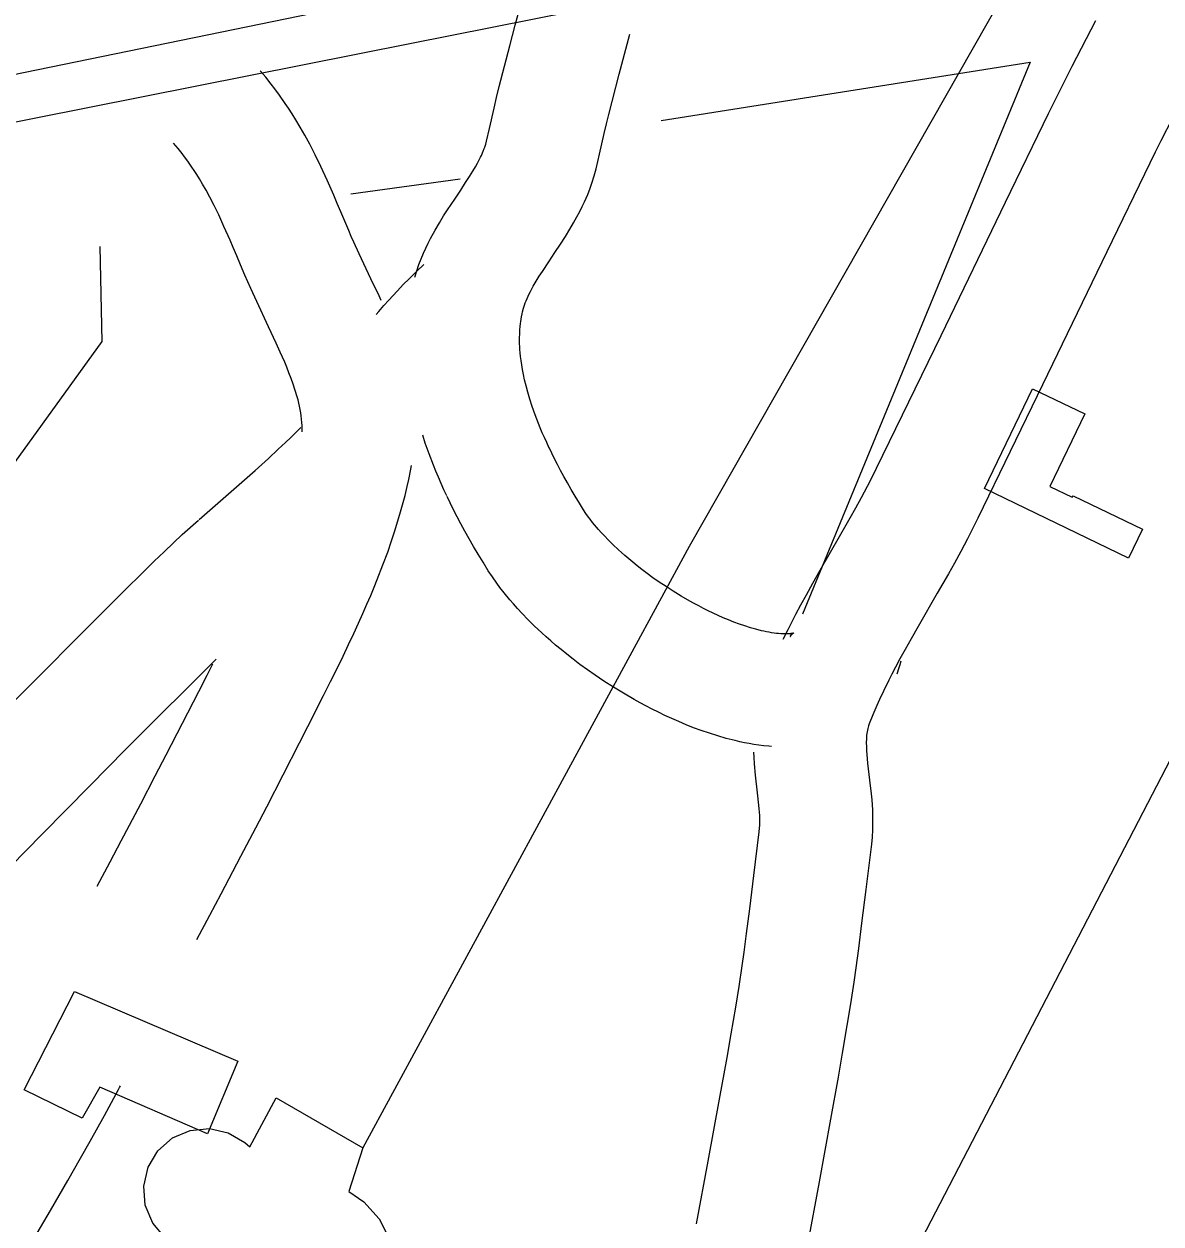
# Model space of a CAD drawing. Extents: x 3146026 to 3183936, y 897894 to 923344.
# Drawn here: x 3160368.8 to 3160670.4, y 910319 to 910637.4 of the extents above; entities that cross this region are included whole.
import ezdxf

# ---------------------------------------------------------------- set-up
doc = ezdxf.new("R2010")
doc.units = 0
for name, color, linetype in [('V-BLDG-OTLN', 7, 'Continuous'), ('V-ROAD-CNTR', 7, 'Continuous'), ('V-SITE-STRC', 7, 'Continuous'), ('V-TOPO-SHOR', 7, 'Continuous')]:
    doc.layers.add(name, color=color, linetype=linetype)

msp = doc.modelspace()

# ---------------------------------------------------------------- linework, layer by layer
at = {"layer": 'V-BLDG-OTLN'}
for points in [[(3160636.34, 910540.62), (3160650.19, 910533.95), (3160640.92, 910514.7), (3160646.88, 910511.83), (3160647.08, 910512.24), (3160665.51, 910503.37), (3160661.82, 910495.71), (3160623.58, 910514.12)], [(3160425.51, 910362.25), (3160417.42, 910342.94), (3160388.88, 910355.28), (3160384.21, 910347.06), (3160368.81, 910354.56), (3160382.18, 910380.65)]]:
    msp.add_lwpolyline(points, close=True, dxfattribs=at)
at = {"layer": 'V-ROAD-CNTR'}
for points in [[(3162638.17, 911023.36), (3161582.07, 910852.64), (3160471.1, 910632.13), (3159717.28, 910482.35)], [(3160472.46, 910570.26), (3160472.96, 910571.94), (3160473.52, 910573.59), (3160474.11, 910575.14), (3160474.72, 910576.59), (3160475.34, 910577.96), (3160475.97, 910579.25), (3160476.61, 910580.51), (3160477.81, 910582.68), (3160478.99, 910584.69), (3160480.1, 910586.48), (3160481.15, 910588.12), (3160483.03, 910590.96), (3160484.63, 910593.35), (3160485.94, 910595.33), (3160486.99, 910596.98), (3160487.85, 910598.37), (3160488.53, 910599.54), (3160489.07, 910600.52), (3160489.51, 910601.34), (3160489.86, 910602.04), (3160490.1, 910602.56), (3160490.57, 910603.65), (3160490.85, 910604.35), (3160491, 910604.77), (3160491.25, 910605.55), (3160491.46, 910606.36), (3160492.24, 910609.67), (3160493.48, 910615.08), (3160494.15, 910617.94), (3160494.85, 910620.79), (3160497.64, 910631.65), (3160499.07, 910637.13), (3160500.54, 910642.57)], [(3160653.02, 910638.28), (3160646.77, 910626.12), (3160643.62, 910619.95), (3160642.04, 910616.78), (3160640.49, 910613.62), (3160629.05, 910590.05), (3160611.96, 910554.71), (3160594.87, 910519.45), (3160594.07, 910517.83), (3160592.45, 910514.65), (3160590.88, 910511.69), (3160589.36, 910508.91), (3160587.9, 910506.3), (3160585.05, 910501.31), (3160579.91, 910492.41), (3160577.96, 910488.96), (3160576.25, 910485.9), (3160574.76, 910483.18), (3160573.47, 910480.75), (3160572.35, 910478.6), (3160571.37, 910476.66), (3160570.1, 910474.07)], [(3160508.13, 910524.87), (3160507.44, 910526.34), (3160506.84, 910527.67), (3160506.28, 910528.97), (3160505.75, 910530.22), (3160505.28, 910531.37), (3160504.38, 910533.73), (3160503.61, 910535.88), (3160502.97, 910537.86), (3160502.42, 910539.7), (3160501.96, 910541.4), (3160501.58, 910542.97), (3160501.26, 910544.42), (3160501.01, 910545.76), (3160500.8, 910546.99), (3160500.63, 910548.13), (3160500.5, 910549.18), (3160500.41, 910550.15), (3160500.34, 910551.04), (3160500.29, 910551.87), (3160500.26, 910552.57), (3160500.24, 910554.05), (3160500.27, 910555.25), (3160500.33, 910556.27), (3160500.4, 910557.15), (3160500.49, 910557.91), (3160500.56, 910558.48), (3160500.76, 910559.7), (3160500.93, 910560.5), (3160501.05, 910561.03), (3160501.29, 910561.97), (3160501.55, 910562.83), (3160501.75, 910563.41), (3160501.97, 910564), (3160502.22, 910564.6), (3160502.5, 910565.22), (3160502.81, 910565.85), (3160503.11, 910566.44), (3160503.88, 910567.83), (3160504.66, 910569.15), (3160505.47, 910570.47), (3160506.29, 910571.74), (3160508.01, 910574.35), (3160509.62, 910576.75), (3160511.09, 910578.99), (3160512.41, 910581.05), (3160513.58, 910582.94), (3160514.59, 910584.67), (3160515.46, 910586.24), (3160516.21, 910587.67), (3160516.85, 910588.96), (3160517.43, 910590.19), (3160518.31, 910592.19), (3160518.95, 910593.83), (3160519.43, 910595.19), (3160520.04, 910597.1), (3160520.55, 910599.01), (3160521.47, 910602.9), (3160522.71, 910608.33), (3160523.31, 910610.89), (3160523.94, 910613.44), (3160526.69, 910624.14), (3160528.07, 910629.43), (3160529.5, 910634.75)], [(3160463.51, 910564.02), (3160462.95, 910565.26), (3160460.82, 910569.81), (3160457.71, 910576.41), (3160456.26, 910579.56), (3160455.59, 910581.06), (3160454.93, 910582.59), (3160453.85, 910585.14), (3160452.84, 910587.55), (3160451.88, 910589.82), (3160450.95, 910591.99), (3160449.19, 910596), (3160447.55, 910599.57), (3160446.02, 910602.71), (3160444.59, 910605.49), (3160443.27, 910607.93), (3160442.04, 910610.07), (3160440.92, 910611.96), (3160439.89, 910613.61), (3160438.95, 910615.05), (3160438.07, 910616.36), (3160436.56, 910618.52), (3160435.33, 910620.18), (3160434.35, 910621.46), (3160432.89, 910623.31), (3160431.45, 910625.03)], [(3160673.48, 910612.45), (3160670.4, 910606.41), (3160668.91, 910603.45), (3160667.45, 910600.47), (3160656.05, 910576.97), (3160638.96, 910541.64), (3160621.83, 910506.28), (3160620.89, 910504.38), (3160619.06, 910500.78), (3160617.29, 910497.45), (3160615.61, 910494.39), (3160614.02, 910491.54), (3160611.06, 910486.37), (3160605.95, 910477.51), (3160604.1, 910474.25), (3160602.52, 910471.41), (3160601.17, 910468.94), (3160600.02, 910466.79), (3160599.04, 910464.9), (3160598.22, 910463.28), (3160596.78, 910460.35), (3160595.77, 910458.17), (3160595.04, 910456.57), (3160593.97, 910454.09), (3160593, 910451.69), (3160592.82, 910451.21), (3160592.7, 910450.84), (3160592.6, 910450.45), (3160592.51, 910450.04), (3160592.43, 910449.61), (3160592.37, 910449.17), (3160592.32, 910448.72), (3160592.28, 910448.24), (3160592.26, 910447.84), (3160592.23, 910446.72), (3160592.25, 910445.66), (3160592.3, 910444.59), (3160592.37, 910443.56), (3160592.59, 910441.28), (3160593.11, 910436.8), (3160593.51, 910433.17), (3160593.66, 910431.55), (3160593.84, 910428.87), (3160593.91, 910426.7), (3160593.91, 910425), (3160593.88, 910423.61), (3160593.77, 910421.65), (3160593.58, 910419.76), (3160592.1, 910407.75), (3160590.99, 910398.82), (3160590.12, 910392.08), (3160589.42, 910387), (3160588.88, 910383.16), (3160588.02, 910377.42), (3160587.09, 910371.68), (3160585.85, 910364.35), (3160584.74, 910357.95), (3160582.75, 910346.82), (3160579.7, 910330.18), (3160576.61, 910313.58)], [(3160442.55, 910529.16), (3160442.57, 910530.01), (3160442.55, 910530.85), (3160442.51, 910531.7), (3160442.43, 910532.56), (3160442.33, 910533.43), (3160442.2, 910534.28), (3160442.04, 910535.14), (3160441.87, 910535.99), (3160441.67, 910536.84), (3160441.46, 910537.69), (3160441.25, 910538.47), (3160440.73, 910540.21), (3160440.2, 910541.82), (3160439.64, 910543.39), (3160439.07, 910544.89), (3160438.49, 910546.33), (3160437.93, 910547.67), (3160436.76, 910550.36), (3160435.7, 910552.71), (3160433.67, 910557.05), (3160430.51, 910563.75), (3160428.91, 910567.22), (3160428.11, 910569.03), (3160427.35, 910570.8), (3160426.22, 910573.47), (3160425.2, 910575.88), (3160424.27, 910578.07), (3160423.42, 910580.05), (3160421.82, 910583.7), (3160420.42, 910586.74), (3160419.18, 910589.3), (3160418.06, 910591.48), (3160417.06, 910593.34), (3160416.15, 910594.93), (3160415.32, 910596.3), (3160414.58, 910597.5), (3160413.9, 910598.53), (3160413.33, 910599.39), (3160412.19, 910601.01), (3160411.33, 910602.18), (3160410.69, 910603.02), (3160409.63, 910604.36), (3160408.41, 910605.82)], [(3160462.21, 910560.33), (3160462.88, 910561.13), (3160464.27, 910562.74), (3160465.54, 910564.17), (3160467.74, 910566.56), (3160469.47, 910568.38), (3160470.84, 910569.75), (3160472.87, 910571.74), (3160474.87, 910573.59)], [(3160415.2, 910505.91), (3160430.06, 910518.95), (3160433.62, 910522.15), (3160436.23, 910524.56), (3160438.15, 910526.36), (3160439.53, 910527.7), (3160441.62, 910529.76), (3160442.18, 910530.33)], [(3160480.94, 910512.18), (3160480.18, 910513.83), (3160479.42, 910515.51), (3160478.7, 910517.15), (3160478.03, 910518.75), (3160477.38, 910520.35), (3160476.23, 910523.34), (3160475.21, 910526.22), (3160474.54, 910528.29)], [(3160572.23, 910475.49), (3160572.14, 910475.11), (3160572.11, 910475), (3160572.09, 910474.94), (3160572.07, 910474.91), (3160572.07, 910474.89), (3160572.07, 910474.9), (3160572.09, 910474.93), (3160572.11, 910474.97), (3160572.15, 910475.04), (3160572.2, 910475.11), (3160572.25, 910475.18), (3160572.31, 910475.26), (3160572.48, 910475.46), (3160572.52, 910475.5), (3160572.68, 910475.64), (3160572.82, 910475.74), (3160572.93, 910475.81), (3160573, 910475.85), (3160573.02, 910475.86), (3160572.99, 910475.85), (3160572.89, 910475.82), (3160572.73, 910475.77), (3160572.51, 910475.73), (3160572.24, 910475.68), (3160571.9, 910475.64), (3160571.51, 910475.61), (3160571.08, 910475.59), (3160570.62, 910475.58), (3160570.1, 910475.59), (3160569.55, 910475.61), (3160568.98, 910475.66), (3160568.37, 910475.72), (3160567.75, 910475.8), (3160567.1, 910475.89), (3160566.43, 910476.01), (3160565.76, 910476.13), (3160565.07, 910476.28), (3160564.43, 910476.42), (3160562.93, 910476.81), (3160561.48, 910477.22), (3160560.02, 910477.68), (3160558.57, 910478.18), (3160557.13, 910478.72), (3160555.71, 910479.28), (3160554.3, 910479.87), (3160552.93, 910480.47), (3160551.58, 910481.09), (3160550.28, 910481.72), (3160549, 910482.36), (3160547.76, 910483.01), (3160546.56, 910483.65), (3160545.43, 910484.28), (3160543.13, 910485.61), (3160541.03, 910486.88), (3160539.09, 910488.13), (3160537.3, 910489.34), (3160535.64, 910490.5), (3160534.12, 910491.6), (3160532.72, 910492.66), (3160531.43, 910493.66), (3160530.26, 910494.61), (3160529.19, 910495.5), (3160528.2, 910496.35), (3160527.3, 910497.14), (3160526.51, 910497.85), (3160524.99, 910499.29), (3160523.76, 910500.51), (3160522.74, 910501.57), (3160521.89, 910502.48), (3160521.18, 910503.28), (3160520.63, 910503.92), (3160519.62, 910505.16), (3160518.95, 910506.02), (3160518.52, 910506.6), (3160517.86, 910507.55), (3160517.23, 910508.5), (3160516.11, 910510.3), (3160515, 910512.13), (3160513.95, 910513.91), (3160512.96, 910515.63), (3160512.02, 910517.31), (3160511.13, 910518.94), (3160510.3, 910520.51), (3160509.52, 910522.04), (3160508.78, 910523.52), (3160508.05, 910525.04)], [(3160414.59, 910394.46), (3160418.07, 910400.94), (3160421.1, 910406.64), (3160426.33, 910416.59), (3160430.23, 910424.08), (3160433.15, 910429.71), (3160437.5, 910438.18), (3160441.85, 910446.7), (3160444.06, 910451.03), (3160448.25, 910459.24), (3160450.09, 910462.91), (3160451.81, 910466.37), (3160453.4, 910469.65), (3160454.89, 910472.74), (3160456.26, 910475.66), (3160457.52, 910478.42), (3160458.69, 910481.02), (3160459.76, 910483.47), (3160460.75, 910485.79), (3160461.66, 910487.96), (3160462.5, 910490.05), (3160463.99, 910493.89), (3160465.25, 910497.31), (3160466.3, 910500.32), (3160467.17, 910502.97), (3160467.9, 910505.31), (3160468.51, 910507.36), (3160469.03, 910509.21), (3160469.85, 910512.33), (3160470.43, 910514.73), (3160470.85, 910516.58), (3160471.4, 910519.28), (3160471.58, 910520.28)], [(3160567.11, 910445.71), (3160566.35, 910445.77), (3160565.01, 910445.91), (3160563.69, 910446.07), (3160562.4, 910446.26), (3160561.13, 910446.48), (3160559.88, 910446.71), (3160558.66, 910446.97), (3160557.4, 910447.26), (3160555.09, 910447.84), (3160552.81, 910448.5), (3160550.6, 910449.2), (3160548.46, 910449.94), (3160546.39, 910450.7), (3160544.4, 910451.49), (3160542.46, 910452.3), (3160540.6, 910453.12), (3160538.8, 910453.95), (3160537.06, 910454.79), (3160535.38, 910455.63), (3160533.76, 910456.47), (3160532.2, 910457.31), (3160530.65, 910458.17), (3160527.8, 910459.82), (3160525.12, 910461.45), (3160522.64, 910463.05), (3160520.34, 910464.59), (3160518.22, 910466.07), (3160516.26, 910467.49), (3160514.45, 910468.86), (3160512.78, 910470.16), (3160511.24, 910471.4), (3160509.81, 910472.59), (3160508.51, 910473.71), (3160507.3, 910474.78), (3160506.14, 910475.83), (3160504.14, 910477.72), (3160502.4, 910479.44), (3160500.92, 910480.97), (3160499.67, 910482.33), (3160498.6, 910483.53), (3160497.65, 910484.64), (3160496.14, 910486.47), (3160495.02, 910487.92), (3160494.18, 910489.07), (3160493.02, 910490.72), (3160491.95, 910492.35), (3160490.56, 910494.58), (3160489.27, 910496.7), (3160488.04, 910498.78), (3160486.87, 910500.82), (3160485.75, 910502.81), (3160484.69, 910504.76), (3160483.69, 910506.67), (3160482.74, 910508.52), (3160481.83, 910510.33), (3160481.02, 910512.02)], [(3160364.87, 910456.38), (3160374.44, 910466.03), (3160381.63, 910473.26), (3160392.45, 910484.07), (3160403.34, 910494.87), (3160405.93, 910497.4), (3160408.42, 910499.74), (3160410.77, 910501.92), (3160415.05, 910505.78)], [(3160356.78, 910405.33), (3160373.56, 910422.46), (3160386.21, 910435.3), (3160395.73, 910444.9), (3160402.87, 910452.07), (3160413.61, 910462.81), (3160419.77, 910468.91)], [(3160601.36, 910468.33), (3160601.14, 910467.41), (3160600.81, 910466.28), (3160600.45, 910465.14), (3160600.37, 910464.93)], [(3160388.15, 910408.64), (3160391.6, 910415.07), (3160394.58, 910420.66), (3160399.75, 910430.5), (3160403.6, 910437.9), (3160406.48, 910443.46), (3160410.8, 910451.87), (3160415.14, 910460.34), (3160417.34, 910464.66), (3160418.86, 910467.64)], [(3160562.28, 910444.24), (3160562.35, 910442.84), (3160562.47, 910441.08), (3160562.75, 910438.12), (3160563.3, 910433.41), (3160563.66, 910430.16), (3160563.75, 910429.19), (3160563.87, 910427.37), (3160563.91, 910426.18), (3160563.91, 910425.36), (3160563.9, 910424.86), (3160563.85, 910424.01), (3160563.76, 910423.09), (3160562.33, 910411.43), (3160561.23, 910402.61), (3160560.38, 910396.04), (3160559.71, 910391.14), (3160559.19, 910387.5), (3160558.37, 910382.03), (3160557.49, 910376.58), (3160556.28, 910369.42), (3160555.19, 910363.15), (3160553.23, 910352.15), (3160550.2, 910335.63), (3160547.12, 910319.08)], [(3160369.62, 910312.05), (3160375.79, 910322.56), (3160380.38, 910330.5), (3160383.79, 910336.49), (3160386.34, 910341.01), (3160390.1, 910347.81), (3160393.83, 910354.68), (3160394.12, 910355.22), (3160394.36, 910355.69)]]:
    msp.add_lwpolyline(points, dxfattribs=at)
at = {"layer": 'V-SITE-STRC'}
for p, q in [((3160639.14, 910663.76), (3160545.21, 910498.73)), ((3160545.21, 910498.73), (3160458.7, 910339.22))]:
    msp.add_line(p, q, dxfattribs=at)
msp.add_lwpolyline([(3160406.24, 910315.34), (3160402.91, 910319.23), (3160400.94, 910323.96), (3160400.52, 910329.06), (3160401.68, 910334.05), (3160404.31, 910338.44), (3160408.16, 910341.82), (3160412.86, 910343.84), (3160417.96, 910344.33), (3160422.96, 910343.23), (3160427.39, 910340.65), (3160428.7, 910339.46), (3160435.63, 910352.49), (3160458.7, 910339.22), (3160454.96, 910327.61), (3160458.89, 910324.9), (3160462.96, 910320.39), (3160465.71, 910314.98)], dxfattribs=at)
at = {"layer": 'V-TOPO-SHOR'}
for p, q in [((3160555.59, 910662.89), (3160291.15, 910608.55)), ((3160455.46, 910592.32), (3160484.45, 910596.37))]:
    msp.add_line(p, q, dxfattribs=at)
for points in [[(3160773.2, 910635.72), (3160600.73, 910303.19), (3160576.45, 910249.66), (3160559.96, 910217.59), (3160504.15, 910155.26), (3160473.28, 910125.98), (3160428.04, 910099.48), (3160390.47, 910089.63), (3160349.69, 910095.52), (3160327.37, 910116.57), (3160300.78, 910112.46), (3160231.45, 910131.14), (3160192.29, 910152.63), (3160172.44, 910176.03), (3160151.49, 910203.06), (3160139.84, 910217.81)], [(3160537.83, 910611.82), (3160635.74, 910627.3), (3160575.31, 910480.82)], [(3160388.88, 910578.42), (3160389.42, 910553.13), (3160340.7, 910485.79), (3160277.39, 910458.57), (3160185.99, 910324.94)]]:
    msp.add_lwpolyline(points, dxfattribs=at)

doc.saveas('drawing.dxf')
